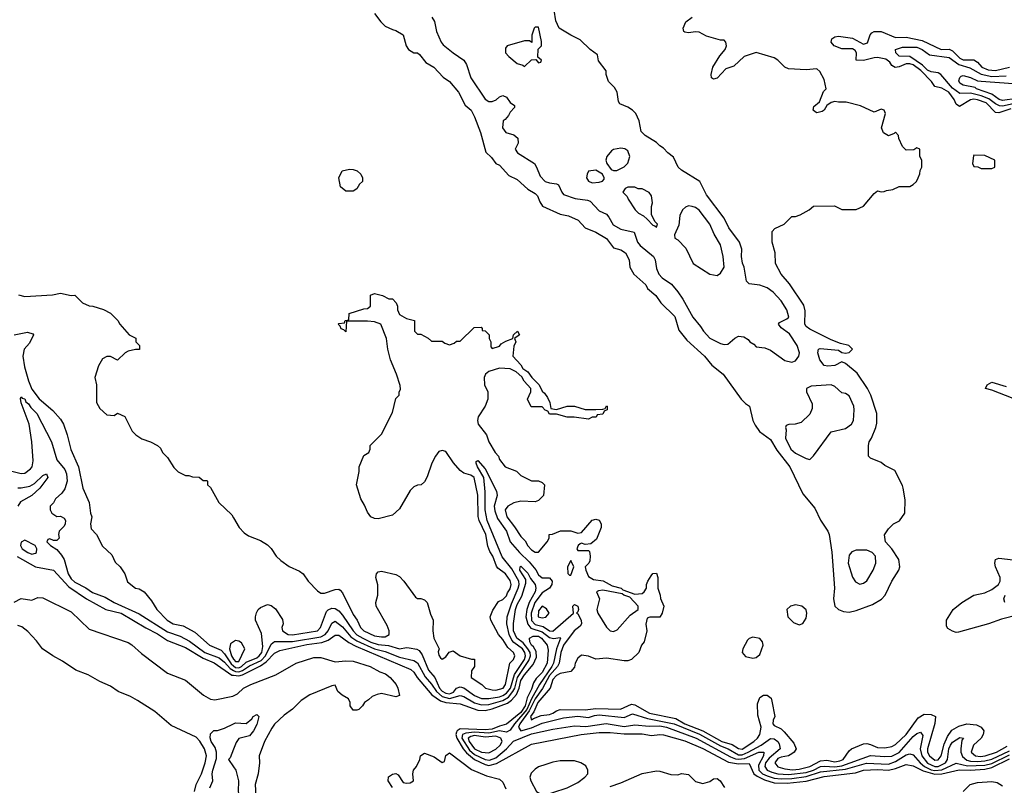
# Model space of a CAD drawing. Header units: inches. Extents: x 2380249 to 2585472, y 382747 to 546448.
# Tile 456 of 626: x 2498801 to 2504320, y 485245 to 489537. Entities that reach past the tile are written whole.
import ezdxf

# ---------------------------------------------------------------- set-up
doc = ezdxf.new("R2010")
doc.units = ezdxf.units.IN
doc.header["$MEASUREMENT"] = 0
doc.layers.add('C4498', color=7, linetype='Continuous')
doc.layers.add('C5408', color=7, linetype='Continuous')

msp = doc.modelspace()

# ---------------------------------------------------------------- linework, layer by layer
at = {"layer": 'C4498', "color": 4}
for points, elevation in [([(2498794.4, 487994.4), (2498830, 487985.5), (2498985.6, 487994.4), (2499030, 488002.8), (2499090, 487991.3), (2499110, 487992), (2499154, 487950), (2499190, 487932), (2499211.1, 487931.1), (2499270, 487911.3), (2499310, 487891.3), (2499352, 487850), (2499362, 487830), (2499414, 487770), (2499451.6, 487751.6), (2499452, 487730), (2499472, 487710), (2499472.7, 487687.3), (2499450, 487688), (2499410, 487678), (2499391.6, 487668.4), (2499350, 487628), (2499310, 487648), (2499290, 487648.7), (2499264.7, 487635.3), (2499243.6, 487596.4), (2499222, 487530), (2499231, 487490), (2499231.1, 487391.1), (2499250, 487358), (2499290, 487321), (2499330, 487318), (2499350, 487331.3), (2499390, 487312), (2499432, 487230), (2499452, 487210), (2499486.4, 487186.4), (2499534, 487170), (2499574, 487150), (2499590, 487134), (2499602, 487110), (2499630, 487082), (2499666, 487026), (2499690, 487002), (2499730, 486982), (2499750, 486982), (2499770, 486974), (2499807.3, 486972.7), (2499830, 486954), (2499850, 486954), (2499854, 486950), (2499854, 486930), (2499870, 486914), (2499918, 486830), (2499990, 486762), (2500000, 486744.6)], 36), ([(2498770, 487770.8), (2498844.5, 487784.5), (2498875.3, 487775.3), (2498878, 487770), (2498856.1, 487723.9), (2498826, 487690), (2498818.8, 487650), (2498827.3, 487590), (2498850, 487512), (2498870, 487466), (2498910, 487411.3), (2498986.4, 487346.4), (2499030, 487298), (2499046.8, 487270), (2499067.3, 487210), (2499087.9, 487127.9), (2499130.6, 487030), (2499154.8, 486910), (2499191, 486830), (2499198, 486770), (2499204.7, 486750), (2499198, 486710), (2499202, 486682), (2499232, 486650), (2499265.4, 486585.4), (2499317.5, 486537.5), (2499336, 486496), (2499364.7, 486470), (2499390.7, 486430.7), (2499406, 486386), (2499450.8, 486350.8), (2499470, 486346), (2499498, 486330), (2499539.8, 486279.8), (2499570.4, 486230.4), (2499627.7, 486170), (2499661, 486150), (2499718, 486138), (2499783.7, 486103.7), (2499864.9, 486030), (2499930, 486002.6), (2499950, 485982.3), (2499986.1, 485926.1), (2500000, 485914.3)], 32), ([(2498750, 487008.5), (2498810, 486993), (2498830, 486995.5), (2498862, 487018), (2498871.3, 487030), (2498877.1, 487062.9), (2498869.7, 487170), (2498854.7, 487270), (2498810, 487388), (2498806, 487414), (2498810, 487422), (2498814.4, 487414.4), (2498830, 487410.6), (2498834.9, 487394.9), (2498850, 487384), (2498863.6, 487363.6), (2498896.5, 487330), (2498979.5, 487170), (2499008.9, 487070), (2499054.8, 487014.8), (2499063.1, 486990), (2499066.4, 486950), (2499054, 486906), (2499036.7, 486883.3), (2499001, 486850), (2498991.3, 486828.7), (2498972, 486810), (2498972, 486790), (2498982, 486770), (2499010, 486752), (2499030, 486754), (2499050, 486742), (2499058, 486730), (2499056, 486710), (2499050, 486698), (2499022, 486670), (2499018, 486650), (2499022, 486630), (2499010, 486618), (2498990, 486618), (2498970, 486626), (2498958, 486622), (2498954, 486610), (2498974, 486590), (2499010, 486566), (2499034.9, 486534.9), (2499050.5, 486510), (2499072, 486430), (2499090, 486402.4), (2499110, 486383.1), (2499171.4, 486351.4), (2499210, 486325.3), (2499279.4, 486299.4), (2499330.6, 486270), (2499470, 486205.7), (2499630, 486104.4), (2499701.2, 486081.2), (2499752.7, 486052.7), (2499839.5, 485990), (2499918.9, 485959), (2499950, 485934.7), (2499980.6, 485900.6), (2500000, 485888.4)], 28), ([(2498790, 486913), (2498810, 486912.4), (2498858, 486922), (2498883.9, 486936.1), (2498930, 486981), (2498950.6, 486990.6), (2498958.8, 486970), (2498914, 486910), (2498870, 486869.5), (2498805.5, 486834.5), (2498790.4, 486810)], 24), ([(2498787.5, 486527.5), (2498890, 486469), (2498990, 486450.4), (2499076.8, 486356.8), (2499176.4, 486290), (2499284, 486230), (2499370, 486209.1), (2499507.9, 486127.9), (2499574.2, 486094.2), (2499630, 486056.1), (2499730, 486017.3), (2499830, 485957.5), (2499891.4, 485931.4), (2499990, 485863.2), (2500000, 485862)], 24), ([(2498770, 486271.3), (2498810, 486292), (2498870, 486282), (2498902, 486298), (2498930, 486296), (2499090, 486218), (2499190, 486120.7), (2499410, 486044.9), (2499430, 486032.7), (2499483.7, 485983.7), (2499630, 485874), (2499730, 485834), (2499831, 485750), (2499870, 485727.3), (2499895.5, 485724.5), (2499996.1, 485743.9), (2500000, 485746)], 16), ([(2499781.6, 485210), (2499791.2, 485250), (2499821, 485310), (2499841.4, 485370), (2499848.7, 485410), (2499837.2, 485450), (2499811.8, 485491.8), (2499790, 485515.3), (2499650, 485580.9), (2499558.6, 485658.6), (2499460.9, 485720.9), (2499422, 485742), (2499352.3, 485770), (2499310, 485799.7), (2499250, 485827.1), (2499184.2, 485864.2), (2499116, 485890), (2499040.6, 485940.6), (2498986.6, 485970), (2498929.6, 486010), (2498895.6, 486055.6), (2498847, 486107), (2498812.7, 486132.7), (2498790, 486141.2)], 16), ([(2500000, 486049.8), (2499982.9, 486037.1), (2499976.9, 486010), (2499988.7, 485970), (2500000, 485951.2)], 36), ([(2499866.6, 485230), (2499884.5, 485270), (2499880.7, 485310), (2499883.6, 485330), (2499904.7, 485395.3), (2499905.2, 485430), (2499896.5, 485456.5), (2499875.3, 485490), (2499869, 485511), (2499870, 485534), (2499890, 485552), (2499910, 485552), (2499950, 485564.7), (2500000, 485590.4)], 12), ([(2500000, 485447.5), (2499981, 485399), (2499972, 485390), (2500000, 485348)], 12)]:
    msp.add_lwpolyline(points, dxfattribs=dict(at, elevation=elevation))
at = {"layer": 'C4498', "color": 4, "elevation": 28}
msp.add_lwpolyline([(2498830, 486619), (2498810, 486608), (2498805.5, 486590), (2498814.8, 486570), (2498846, 486550), (2498870, 486540.7), (2498890, 486546), (2498895.3, 486550), (2498898, 486570), (2498888, 486590)], close=True, dxfattribs=at)
at = {"layer": 'C5408', "color": 4}
for points, elevation in [([(2501112, 489550), (2501126.4, 489526.4), (2501137.3, 489470), (2501164, 489410), (2501174.9, 489394.9), (2501231, 489350), (2501290.4, 489310.3), (2501305.1, 489285.1), (2501330.5, 489210), (2501410, 489091.3), (2501430, 489078.8), (2501450, 489078.8), (2501472.7, 489087.3), (2501490, 489104.7), (2501510, 489112), (2501530, 489102), (2501550, 489072), (2501575.3, 489055.3), (2501575.3, 489044.7), (2501550, 489018), (2501541, 488999), (2501522.8, 488977.2), (2501511.1, 488968.9), (2501506.8, 488930), (2501525.2, 488905.2), (2501570.7, 488890.7), (2501593.2, 488873.2), (2501595.2, 488844.8), (2501578, 488810), (2501591.3, 488790), (2501686, 488730), (2501698.8, 488710), (2501719, 488659), (2501747.3, 488630), (2501770, 488621.6), (2501810, 488617.3), (2501821, 488610), (2501839.1, 488570), (2501850, 488557.3), (2501914.2, 488534.2), (2501984.4, 488524.4), (2501998.7, 488518.7), (2502050, 488465.5), (2502090, 488446.8), (2502104, 488430), (2502127, 488387), (2502170, 488363.1), (2502245.5, 488345.5), (2502264.9, 488290), (2502279.1, 488270), (2502353, 488210), (2502363.8, 488190), (2502370, 488142), (2502383, 488110), (2502402, 488090), (2502453.8, 488053.8), (2502490.4, 488010.4), (2502518.8, 487970), (2502574, 487870), (2502617.3, 487817.3), (2502634, 487790), (2502670, 487750.8), (2502730, 487721), (2502750, 487716), (2502770, 487718), (2502810, 487752), (2502830, 487762), (2502859.6, 487759.6), (2502883.6, 487743.6), (2502894, 487730), (2502916.9, 487716.9), (2502930, 487702), (2502976.9, 487696.9), (2503010, 487684.7), (2503090, 487626.8), (2503130, 487616), (2503150, 487624.7), (2503169.2, 487650), (2503171.7, 487668.3), (2503158.4, 487710), (2503115.1, 487775.1), (2503069.6, 487809.6), (2503054, 487830), (2503060.2, 487839.8), (2503100.9, 487859.1), (2503112, 487870), (2503100.9, 487910), (2503070, 487961.2), (2503025.2, 488010), (2502990, 488033.2), (2502950, 488049.2), (2502890, 488055.3), (2502875.3, 488070), (2502862.7, 488150), (2502852, 488172), (2502847, 488210), (2502849.3, 488250), (2502836, 488290), (2502775.1, 488370), (2502750, 488424), (2502650, 488554), (2502614, 488630), (2502510, 488692.7), (2502492.7, 488710), (2502465.1, 488765.1), (2502434, 488790), (2502410, 488817.2), (2502389.6, 488829.6), (2502370, 488849), (2502307.2, 488887.2), (2502284, 488910), (2502273.2, 488970), (2502254, 489010), (2502235.3, 489030), (2502210, 489046.6), (2502165.6, 489065.6), (2502158, 489078), (2502149.4, 489130), (2502135.9, 489155.9), (2502102, 489190), (2502089.1, 489229.1), (2502088.7, 489250), (2502045.6, 489305.6), (2502039, 489339), (2501998, 489370), (2501943.1, 489423.1), (2501890, 489449.3), (2501825.2, 489490), (2501806, 489530), (2501797.2, 489590)], 48), ([(2500790, 489571.3), (2500824.5, 489524.5), (2500850, 489501), (2500890, 489481), (2500910, 489476), (2500950, 489451.3), (2500967.3, 489390), (2500981, 489370), (2501010, 489351), (2501030, 489351.3), (2501042, 489342), (2501076.8, 489296.8), (2501122, 489270), (2501175.3, 489215.3), (2501210.5, 489190.5), (2501261, 489130), (2501298, 489058), (2501331.3, 489030), (2501350, 488992), (2501383.4, 488903.4), (2501413.7, 488793.7), (2501444.9, 488764.9), (2501470.7, 488730.7), (2501490, 488721), (2501542.4, 488662.4), (2501590, 488640.7), (2501650, 488587.3), (2501690, 488562.8), (2501702.8, 488550), (2501716, 488516), (2501731.3, 488491.3), (2501830, 488446.8), (2501878, 488438), (2501932.2, 488412.2), (2501970.7, 488370.7), (2502030, 488344.7), (2502090.4, 488310.4), (2502130, 488258), (2502170, 488246), (2502196, 488230), (2502218, 488190), (2502221, 488150), (2502242.8, 488110), (2502310, 488051), (2502321, 488030), (2502366, 487990), (2502394, 487950), (2502472.4, 487872.4), (2502496.3, 487796.3), (2502541.1, 487741.1), (2502638.8, 487650), (2502679.8, 487599.8), (2502744.7, 487550), (2502846, 487410), (2502870, 487384.7), (2502891.3, 487370), (2502910.6, 487290), (2502923.4, 487263.4), (2502948.5, 487228.5), (2503010, 487184), (2503044.2, 487124.2), (2503118, 487030), (2503190, 486878), (2503258.5, 486798.5), (2503290.4, 486730.4), (2503330.7, 486670), (2503338.8, 486650), (2503352.5, 486552.5), (2503367.3, 486350), (2503362.8, 486290), (2503371, 486250), (2503391.3, 486230), (2503418.5, 486218.5), (2503450, 486216.3), (2503490, 486224.9), (2503581.5, 486258.5), (2503631.7, 486288.3), (2503652.7, 486310), (2503689.2, 486390), (2503729, 486450), (2503734, 486470), (2503729.2, 486510), (2503689.6, 486569.6), (2503654, 486610), (2503648.9, 486648.9), (2503670, 486682), (2503698, 486710), (2503732.9, 486727.1), (2503762, 486770), (2503764.7, 486844.7), (2503754, 486910), (2503750, 486926), (2503706, 487010), (2503650, 487038), (2503630, 487055.3), (2503570, 487078), (2503558, 487090), (2503558, 487150), (2503562, 487170), (2503575.3, 487190), (2503599, 487250), (2503604.7, 487275.3), (2503605.2, 487330), (2503572.5, 487432.5), (2503553.2, 487470), (2503495.3, 487555.3), (2503430, 487609), (2503410, 487619), (2503370, 487599), (2503330, 487594), (2503310, 487599), (2503285.2, 487630), (2503274, 487670), (2503278, 487690), (2503287.2, 487692.8), (2503390, 487684.9), (2503410, 487670.8), (2503430, 487666.8), (2503450, 487671), (2503469, 487690), (2503448.7, 487710), (2503401, 487721), (2503350, 487741.6), (2503230, 487802.4), (2503210, 487817.2), (2503202, 487830), (2503204.1, 487904.1), (2503196.6, 487936.6), (2503115.1, 488055.1), (2503068.7, 488110), (2503038, 488170), (2503035.3, 488230), (2503018, 488290), (2503018, 488350), (2503034.6, 488365.4), (2503086, 488390), (2503130, 488434), (2503150, 488434), (2503176.4, 488443.6), (2503226, 488470), (2503250, 488492), (2503367.3, 488492.7), (2503410, 488472), (2503490, 488472), (2503530, 488492), (2503590, 488562), (2503610, 488578), (2503630, 488572), (2503647.3, 488572.7), (2503660.4, 488579.6), (2503694.6, 488585.4), (2503730, 488602), (2503790, 488602), (2503810, 488612), (2503828, 488630), (2503838, 488650), (2503847.3, 488672.7), (2503848.4, 488691.6), (2503858, 488710), (2503858, 488750), (2503846, 488770), (2503846, 488810), (2503830, 488818), (2503812, 488808), (2503770, 488806), (2503750, 488826), (2503728, 488870), (2503727.3, 488887.3), (2503710, 488906), (2503702, 488898), (2503670, 488885.2), (2503643, 488903), (2503632, 488930), (2503653.2, 489010), (2503646, 489030), (2503630, 489035.3), (2503590, 489018), (2503514.6, 489054.6), (2503433.6, 489073.6), (2503390, 489074), (2503370, 489079), (2503350, 489073.2), (2503324.7, 489055.3), (2503310.4, 489029.6), (2503298.7, 489021.3), (2503270, 489015.1), (2503260.5, 489020.5), (2503249.3, 489030), (2503252.7, 489050), (2503283.8, 489076.2), (2503306.3, 489133.7), (2503321.2, 489150), (2503310, 489202), (2503286.8, 489246.8), (2503270, 489261.2), (2503210, 489256), (2503110, 489260.9), (2503089, 489270), (2503050, 489309.2), (2503030, 489322.7), (2502930, 489352.7), (2502861, 489330), (2502803.1, 489276.9), (2502759.5, 489260.5), (2502710, 489209.2), (2502690, 489204), (2502678, 489210), (2502677.2, 489230), (2502687, 489270), (2502725.6, 489334.4), (2502755.1, 489370), (2502762.9, 489390), (2502759.3, 489410), (2502750, 489421.2), (2502730, 489422.7), (2502650, 489445.1), (2502610, 489466), (2502590, 489469.2), (2502550, 489462.7), (2502530, 489466), (2502524, 489470), (2502519.3, 489490), (2502535.5, 489524.5), (2502570, 489551.3)], 44), ([(2504357, 489037), (2504290, 489015.3), (2504270, 489016.3), (2504218.3, 489070), (2504170, 489087.3), (2504149.4, 489090.6), (2504130, 489087.1), (2504069.6, 489049.6), (2504050, 489064), (2504039.7, 489090), (2504008.3, 489130), (2503970, 489153.3), (2503930, 489162), (2503911.6, 489190), (2503852.1, 489252.1), (2503810, 489282.7), (2503790, 489289), (2503770, 489288.9), (2503730, 489272.1), (2503708.8, 489268.8), (2503690, 489280.7), (2503678.8, 489298.8), (2503655.7, 489315.7), (2503610, 489323.8), (2503590, 489322.8), (2503530, 489307.1), (2503490, 489309.6), (2503491.6, 489350), (2503484.2, 489364.2), (2503470, 489373.3), (2503410, 489373), (2503366, 489390), (2503349.2, 489410), (2503353.2, 489430), (2503370, 489440.5), (2503390, 489443.7), (2503470, 489433.8), (2503530, 489399.5), (2503552.5, 489407.5), (2503568.7, 489451.3), (2503577.5, 489462.5), (2503590, 489470.3), (2503630, 489470.3), (2503710, 489437.4), (2503770, 489439.5), (2503860, 489420), (2503966, 489370), (2504010, 489371.8), (2504030, 489362.6), (2504070, 489320.7), (2504090, 489312.3), (2504150, 489311.7), (2504170, 489298.7), (2504194, 489270), (2504230, 489255.9), (2504270, 489252.2), (2504350, 489270.3)], 36), ([(2504370, 489065.4), (2504310, 489051.9), (2504293.4, 489053.4), (2504270, 489064.8), (2504233.7, 489093.7), (2504190, 489109.2), (2504130, 489125.5), (2504070, 489123.5), (2504030, 489152.4), (2503965.1, 489230), (2503950, 489239.1), (2503910, 489245.1), (2503890, 489253), (2503861.8, 489281.8), (2503790, 489329.7), (2503730, 489332), (2503712, 489350), (2503709.2, 489370), (2503750, 489383.1), (2503830, 489382), (2503860.5, 489370), (2503900.3, 489340.2), (2504010, 489324.9), (2504065.7, 489285.7), (2504127.6, 489267.6), (2504190, 489232.1), (2504250, 489219), (2504330, 489221.8)], 32), ([(2504390, 489094), (2504310, 489083.1), (2504292, 489090), (2504250, 489119.3), (2504164.5, 489150), (2504156.6, 489156.6), (2504088.7, 489170), (2504070, 489181.2), (2504065.6, 489194.4), (2504070, 489212), (2504079, 489221), (2504090, 489224), (2504130, 489213.1), (2504170, 489194.3), (2504190, 489191.3), (2504370, 489178.8)], 28), ([(2500000, 486744.6), (2500031.3, 486690), (2500059.8, 486659.8), (2500083.5, 486643.5), (2500150, 486618), (2500190, 486592), (2500210, 486572), (2500238, 486530), (2500264.5, 486504.5), (2500310.7, 486470.7), (2500370, 486446), (2500390, 486431), (2500417.3, 486390), (2500470, 486334.8), (2500490, 486322.8), (2500510, 486322.8), (2500570, 486342.8), (2500590, 486344.7), (2500598, 486338), (2500610, 486324.7), (2500670, 486202.8), (2500693.4, 486170), (2500710.6, 486130), (2500730.7, 486110), (2500790, 486083.7), (2500830, 486077.1), (2500850, 486078), (2500872.3, 486090), (2500871.8, 486110), (2500860.1, 486140.1), (2500799.3, 486250), (2500797.2, 486270), (2500809.2, 486310), (2500809.3, 486349.3), (2500809, 486369), (2500798, 486410), (2500802, 486430), (2500810, 486442), (2500830, 486444.7), (2500910, 486426), (2500930, 486416), (2500954.8, 486390), (2501019.8, 486299.8), (2501030, 486291.3), (2501050, 486291.3), (2501070, 486284.7), (2501084.7, 486270), (2501103.6, 486203.6), (2501118, 486170), (2501116, 486110), (2501122.8, 486070), (2501152, 486010), (2501147.5, 485992.5), (2501150, 485974), (2501159.8, 485959.8), (2501170, 485951.3), (2501190, 485964.7), (2501208.7, 485991.3), (2501230, 485998), (2501270, 485971), (2501332.7, 485952.7), (2501350, 485952), (2501351.3, 485910), (2501332.7, 485887.3), (2501332, 485850), (2501390.6, 485810.6), (2501411.3, 485790), (2501450, 485779.3), (2501470, 485778.7), (2501511.3, 485790), (2501524.2, 485810), (2501549.3, 485930), (2501569, 485950), (2501577.2, 485970), (2501569, 485990), (2501536.9, 486016.9), (2501510, 486062.7), (2501484, 486090), (2501441.2, 486170), (2501439, 486190), (2501452.9, 486227.1), (2501485.6, 486274.4), (2501510, 486286), (2501530, 486306.8), (2501535.6, 486324.4), (2501550, 486346), (2501555.6, 486370), (2501550, 486393.2), (2501524, 486430), (2501482, 486462), (2501474, 486474), (2501453.3, 486530), (2501436.1, 486556.1), (2501424.7, 486584.7), (2501414, 486650), (2501376.2, 486730), (2501371.2, 486751.2), (2501369.3, 486870.7), (2501348.7, 486970), (2501330, 486984), (2501290, 486994), (2501270, 487009), (2501232.1, 487052.1), (2501190, 487115.3), (2501170, 487122), (2501150, 487115.3), (2501131, 487090), (2501111, 487050), (2501085.4, 486974.6), (2501070, 486946), (2501051.6, 486928.4), (2501030, 486928), (2501010, 486918), (2500990, 486898), (2500930, 486795.3), (2500890, 486759), (2500810, 486739.3), (2500790, 486741.2), (2500770, 486749.3), (2500750, 486775.3), (2500734.5, 486814.5), (2500713.2, 486850), (2500689.3, 486930), (2500703.1, 487003.1), (2500704, 487030), (2500730, 487094), (2500758, 487110), (2500766, 487130), (2500766, 487150), (2500830, 487214), (2500890, 487334), (2500910, 487414), (2500928, 487432), (2500928, 487448), (2500935.3, 487464.7), (2500934.6, 487485.4), (2500914, 487550), (2500879, 487630), (2500864, 487690), (2500857.2, 487750), (2500825.2, 487830), (2500790, 487842.9), (2500750, 487847), (2500632.7, 487847.3), (2500630, 487786), (2500618, 487798), (2500603.1, 487803.1), (2500598, 487818), (2500586, 487830), (2500590, 487834), (2500622, 487838), (2500626, 487850), (2500646, 487854), (2500648.7, 487890), (2500730, 487916), (2500750, 487918), (2500768, 487930), (2500768.4, 487991.6), (2500790, 488002), (2500834, 487990), (2500870, 487972), (2500891.3, 487971.3), (2500911.3, 487950), (2500918, 487930), (2500918, 487910), (2500930, 487884.7), (2500970, 487862), (2501014, 487850), (2501014, 487790), (2501030, 487774), (2501050, 487774), (2501091.6, 487751.6), (2501110, 487734), (2501170, 487734), (2501183.6, 487723.6), (2501210, 487714), (2501236.4, 487723.6), (2501250, 487734), (2501270, 487734), (2501348.4, 487811.6), (2501387.3, 487812.7), (2501394, 487806), (2501394, 487794), (2501410, 487792), (2501432, 487770), (2501432, 487750), (2501442, 487730), (2501442, 487702), (2501450, 487694), (2501490, 487707.3), (2501500.5, 487719.5), (2501525.1, 487734.9), (2501566, 487750), (2501568.7, 487770), (2501591.3, 487791.3), (2501602, 487770), (2501574, 487750), (2501582, 487730), (2501570, 487706), (2501564.7, 487650), (2501610, 487602), (2501621, 487581), (2501650, 487562), (2501671.6, 487531.6), (2501712, 487490), (2501730, 487454), (2501743.6, 487443.6), (2501759.6, 487419.6), (2501772, 487390), (2501778, 487358), (2501810, 487352), (2501869.1, 487370.9), (2501910, 487371), (2501970, 487352), (2502030, 487352), (2502070, 487354), (2502082, 487358), (2502090, 487372), (2502094, 487370), (2502094, 487350), (2502078, 487342), (2502070, 487326), (2502038, 487322), (2502031.6, 487308.4), (2502010, 487308), (2501990, 487298), (2501908.9, 487308.9), (2501869.1, 487309.1), (2501810, 487326), (2501770, 487326), (2501762, 487342), (2501747.3, 487347.3), (2501730, 487366), (2501667.3, 487367.3), (2501648, 487410), (2501666, 487450), (2501666, 487470), (2501628, 487510), (2501615.3, 487535.3), (2501583.1, 487563.1), (2501550, 487579), (2501490, 487584), (2501430, 487564), (2501411.3, 487550), (2501405.5, 487530), (2501406, 487490), (2501424.7, 487450), (2501426, 487410), (2501410.7, 487369.3), (2501371, 487310), (2501366.8, 487290), (2501371, 487270), (2501418, 487210), (2501431.3, 487170), (2501466, 487110), (2501484.7, 487090), (2501491.1, 487071.1), (2501522, 487030), (2501585.4, 487005.4), (2501610, 486982), (2501670, 486952), (2501710, 486952), (2501730, 486942), (2501742, 486930), (2501738, 486870), (2501710, 486842), (2501690, 486834), (2501610, 486837.2), (2501570, 486829), (2501538, 486810), (2501522.8, 486790), (2501531, 486750), (2501574.6, 486694.6), (2501610, 486638.8), (2501634.6, 486614.6), (2501650, 486587.3), (2501670, 486564.9), (2501690, 486551.3), (2501710, 486552), (2501758, 486610), (2501768, 486630), (2501768.4, 486651.6), (2501787.3, 486652.7), (2501831.6, 486671.6), (2501890, 486671.3), (2501930, 486658), (2501950, 486662), (2502010, 486730.8), (2502030, 486736), (2502050, 486731.3), (2502061, 486710), (2502061, 486690), (2502034.8, 486625.2), (2502002, 486598), (2501970, 486595.3), (2501950, 486602), (2501942, 486598), (2501932, 486590), (2501924.7, 486570), (2501930, 486562), (2501990, 486562), (2501994.8, 486554.8), (2501999.1, 486530), (2501996.3, 486503.7), (2501990.7, 486489.3), (2501971.3, 486470), (2501974.8, 486450), (2501990, 486416), (2502018, 486398), (2502070.8, 486390.8), (2502122.8, 486362.8), (2502172, 486350), (2502181, 486341), (2502250, 486316), (2502290, 486321), (2502302, 486330), (2502315.3, 486350), (2502315.3, 486370), (2502322, 486390), (2502340.2, 486419.8), (2502350, 486432), (2502370, 486434), (2502378, 486410), (2502378, 486350), (2502392, 486310), (2502392.7, 486292.7), (2502412, 486250), (2502402, 486210), (2502390, 486188), (2502332.7, 486187.3), (2502318, 486182), (2502311.6, 486148.4), (2502316, 486110), (2502301, 486050), (2502286.8, 486030), (2502271.3, 485990), (2502230.4, 485949.6), (2502210, 485942.7), (2502190, 485942.7), (2502090, 485957.6), (2502030, 485952.7), (2501990, 485969.2), (2501950, 485975.3), (2501930, 485958), (2501914.8, 485930), (2501910, 485908), (2501890, 485882), (2501830, 485871.2), (2501810, 485859.7), (2501790, 485838.4), (2501774.4, 485790), (2501705.7, 485710), (2501683.6, 485656.4), (2501664.9, 485630), (2501670, 485611), (2501680.4, 485619.6), (2501723.9, 485636.1), (2501770, 485642), (2501790, 485649.1), (2501810, 485663.1), (2501830, 485670.4), (2501970, 485668.3), (2502030, 485674.7), (2502168.5, 485671.5), (2502230, 485699.5), (2502250, 485696.5), (2502330.5, 485650), (2502478.9, 485618.9), (2502530, 485590.2), (2502630, 485550.2), (2502736.5, 485490), (2502794.5, 485474.5), (2502830, 485450.3), (2502850, 485448.4), (2502916.2, 485490), (2502936.9, 485510), (2502949.6, 485530), (2502957.6, 485570), (2502938.9, 485638.9), (2502937.5, 485702.5), (2502950, 485737.3), (2502970, 485750.8), (2502990, 485751), (2503012.8, 485732.8), (2503017.1, 485717.1), (2503033.4, 485630), (2503024, 485610), (2503022.8, 485590), (2503030, 485581), (2503070, 485560.7), (2503085.3, 485545.3), (2503140.9, 485480.9), (2503153.4, 485450), (2503143, 485430), (2503130, 485420.5), (2503110.2, 485409.8), (2503070, 485402.7), (2503050, 485394.5), (2503034, 485370), (2503050, 485348), (2503090, 485336.5), (2503132.1, 485332.1), (2503170, 485334.5), (2503230, 485349.4), (2503290, 485382.9), (2503325, 485385), (2503370, 485376.9), (2503398.6, 485381.4), (2503417.6, 485390), (2503450, 485438.8), (2503464, 485450), (2503530, 485478), (2503550, 485479.3), (2503570, 485474.4), (2503610, 485457.6), (2503650, 485454.4), (2503690, 485461.6), (2503710, 485474), (2503769.6, 485530), (2503836.4, 485623.6), (2503870, 485643), (2503910, 485642), (2503934.8, 485630), (2503930.5, 485590.5), (2503889.2, 485450), (2503890.3, 485430), (2503900.9, 485410), (2503930, 485386.5), (2503950, 485387.6), (2503966.6, 485410), (2503983.6, 485476.4), (2504001.7, 485518.3), (2504025.9, 485554.1), (2504064.4, 485575.6), (2504110, 485589), (2504164.8, 485584.8), (2504190.6, 485570), (2504205.5, 485550), (2504202.4, 485530), (2504190.4, 485510), (2504147, 485470), (2504134.4, 485430), (2504158.8, 485410), (2504187.1, 485407.1), (2504212.3, 485410), (2504276.2, 485430), (2504336.5, 485463.5)], 36), ([(2504370, 487412.4), (2504250, 487460.7), (2504215.3, 487470), (2504224, 487490), (2504250, 487504), (2504330, 487481.1)], 36), ([(2500000, 485914.3), (2500010, 485905.9), (2500030, 485903.1), (2500043.9, 485910), (2500070, 485934.4), (2500130, 485960.2), (2500143.5, 485970), (2500158, 485990), (2500163.3, 486023.3), (2500156.1, 486096.1), (2500122, 486170), (2500122, 486190), (2500128.9, 486211.1), (2500138, 486230), (2500150, 486242), (2500190, 486258), (2500210, 486252), (2500234.4, 486234.4), (2500273.7, 486173.7), (2500278.8, 486150), (2500270.7, 486130), (2500274, 486110), (2500306, 486090), (2500330, 486088.2), (2500470, 486110.4), (2500487.8, 486130), (2500521.6, 486218.4), (2500530, 486228.2), (2500550, 486237.6), (2500570, 486235.8), (2500590, 486222.4), (2500610, 486199.5), (2500670.2, 486110), (2500690, 486089.3), (2500723.7, 486070), (2500770, 486047.2), (2500810, 486034.3), (2500867.8, 486027.8), (2500929.6, 486010.4), (2500970, 486017.1), (2500984.8, 486015.2), (2501027.2, 486007.2), (2501039.9, 485999.9), (2501056.7, 485976.7), (2501091.7, 485890), (2501128.6, 485848.6), (2501154.7, 485790), (2501170, 485772.3), (2501190, 485760.9), (2501210, 485757.7), (2501218.8, 485761.2), (2501232.1, 485767.9), (2501250, 485788.9), (2501270, 485797.7), (2501290.9, 485790.9), (2501350, 485748), (2501390, 485732.3), (2501431.3, 485731.3), (2501490, 485740.5), (2501510, 485747.4), (2501530, 485761), (2501552.8, 485790), (2501574, 485866), (2501629.8, 485950), (2501636.3, 485970), (2501633.4, 485990), (2501619.8, 486010), (2501570, 486045.8), (2501559.2, 486059.2), (2501544.8, 486090), (2501530.8, 486150), (2501534, 486190), (2501557, 486263), (2501596, 486350), (2501601, 486370), (2501599.1, 486390), (2501558.8, 486458.8), (2501505.9, 486525.9), (2501422, 486730), (2501411.1, 486788.9), (2501409.8, 486890), (2501403, 486970), (2501366.3, 487030), (2501359.3, 487050), (2501360.2, 487059.8), (2501370, 487066), (2501410, 487018.8), (2501472.9, 486892.9), (2501477.3, 486870), (2501460.2, 486810), (2501464.3, 486784.3), (2501480, 486740), (2501529.2, 486670), (2501550, 486610.6), (2501602, 486550), (2501657.2, 486497.2), (2501693.5, 486453.5), (2501710, 486424.9), (2501730, 486408.5), (2501770, 486407.3), (2501784.9, 486390), (2501783.8, 486370), (2501770.4, 486350), (2501730, 486323.1), (2501689.4, 486270), (2501668.2, 486210), (2501670, 486168.9), (2501690, 486147.2), (2501735.2, 486135.2), (2501770, 486111.5), (2501790, 486109.1), (2501906, 486210), (2501900.7, 486250), (2501910, 486259.3), (2501930.4, 486250), (2501932.7, 486230), (2501930, 486218), (2501922, 486210), (2501930, 486206), (2501948.4, 486170), (2501950.7, 486150), (2501943.1, 486136.9), (2501909.3, 486110.7), (2501850, 486029.6), (2501835, 485990), (2501825.2, 485930), (2501815, 485910), (2501770, 485860.3), (2501731.7, 485788.3), (2501690, 485728.8), (2501657.4, 485662.6), (2501604.6, 485590), (2501596.9, 485570), (2501610, 485550.4), (2501670, 485567), (2501730, 485593.4), (2501850, 485622.3), (2501930, 485632.3), (2501990, 485624.6), (2502023.7, 485636.3), (2502050, 485639.2), (2502190, 485625.3), (2502235.3, 485644.7), (2502319.6, 485619.6), (2502470, 485590.2), (2502611, 485531), (2502730, 485466), (2502772, 485450), (2502830, 485416.1), (2502850, 485416.3), (2502884.4, 485430), (2502956.3, 485470), (2503010, 485507.2), (2503030, 485504.6), (2503050, 485490.3), (2503057.8, 485477.8), (2503063.7, 485450), (2503002.5, 485397.5), (2502982.2, 485370), (2502977.8, 485350), (2502990.4, 485330), (2503017.9, 485317.9), (2503050, 485308.8), (2503110, 485305.4), (2503210, 485316.2), (2503250.8, 485329.2), (2503290.5, 485349.5), (2503310, 485352.6), (2503370, 485348.4), (2503410, 485353.4), (2503570, 485411.6), (2503650, 485405.8), (2503690, 485408.2), (2503730.5, 485429.5), (2503810, 485518), (2503830, 485534.4), (2503850, 485542.8), (2503864, 485524), (2503849.1, 485450), (2503858.4, 485410), (2503890, 485369.4), (2503930, 485350.1), (2503950, 485349.6), (2503989.9, 485370.1), (2504001.2, 485390), (2504009, 485450), (2504019.1, 485470), (2504030, 485486.4), (2504070, 485513.4), (2504090.7, 485510), (2504082.8, 485497.2), (2504076.5, 485450), (2504076.5, 485430), (2504085.6, 485405.6), (2504110, 485385.2), (2504130, 485379.8), (2504170, 485378.3), (2504210, 485381.7), (2504250, 485392.2), (2504350, 485438.9)], 32), ([(2504399.7, 486200.3), (2504303.7, 486176.3), (2504232, 486150), (2504063.1, 486103.1), (2504050, 486102), (2504028.9, 486108.9), (2504003.1, 486123.1), (2503996.4, 486136.4), (2503995.3, 486170), (2504034, 486230), (2504082, 486270), (2504150, 486310.7), (2504210, 486323), (2504250, 486341.6), (2504286.6, 486370), (2504297, 486390), (2504296.2, 486410), (2504269.7, 486470), (2504266.3, 486490), (2504270, 486510.7), (2504290, 486518), (2504450, 486498.9)], 36), ([(2500000, 485888.4), (2500010, 485882.1), (2500030, 485880.6), (2500050, 485887.8), (2500090, 485913.7), (2500154.8, 485945.2), (2500179.1, 485970), (2500210, 486035.5), (2500228.6, 486051.4), (2500330, 486051.8), (2500490, 486078), (2500513.7, 486090), (2500529.8, 486110), (2500550, 486153), (2500570, 486164.4), (2500610, 486133.7), (2500657.5, 486077.5), (2500690, 486054.3), (2500790, 486010.1), (2500850, 485994.2), (2500930, 485963.2), (2501010, 485944.9), (2501030, 485931.8), (2501073.3, 485853.3), (2501110, 485811.7), (2501136.8, 485770), (2501170, 485741.9), (2501210, 485731.3), (2501270, 485747.7), (2501290, 485742.7), (2501350, 485707.3), (2501390, 485695.4), (2501430, 485698.2), (2501510, 485720.8), (2501540.3, 485739.7), (2501566.1, 485770), (2501575.8, 485790), (2501591.2, 485850), (2501654.8, 485945.2), (2501663.9, 485970), (2501661.6, 485990), (2501649.2, 486010), (2501623.1, 486043.1), (2501587.8, 486070), (2501569.1, 486110), (2501568.1, 486151.9), (2501579.8, 486230), (2501590, 486259.3), (2501615.6, 486304.4), (2501638.3, 486378.3), (2501637.7, 486397.7), (2501604.4, 486450), (2501606, 486470), (2501610, 486472.7), (2501650, 486433.4), (2501663.4, 486403.4), (2501690.4, 486370), (2501694.9, 486350), (2501690.2, 486330), (2501656.2, 486270), (2501643.2, 486230), (2501637.7, 486190), (2501648.7, 486148.7), (2501666.4, 486126.4), (2501730, 486106), (2501770, 486072.9), (2501792.3, 486067.7), (2501830, 486074), (2501832.4, 486070), (2501809.4, 486010.6), (2501793.8, 485930), (2501783.5, 485910), (2501714.6, 485810), (2501669.7, 485730.3), (2501643.1, 485670), (2501574.4, 485590), (2501550, 485553.3), (2501530, 485543.1), (2501490, 485549.9), (2501430, 485537), (2501350, 485543.3), (2501301.9, 485538.1), (2501282.8, 485530), (2501279.8, 485510), (2501322, 485442), (2501350, 485416.8), (2501410, 485388.7), (2501433.8, 485386.2), (2501470, 485399.7), (2501530.5, 485449.5), (2501568.6, 485491.4), (2501670, 485534.3), (2501790, 485560.2), (2501910, 485578.3), (2501974.9, 485574.9), (2502088.5, 485591.5), (2502190, 485574.7), (2502250, 485583.6), (2502330, 485576.9), (2502390, 485577.5), (2502427.3, 485570), (2502593.7, 485510), (2502785.3, 485405.3), (2502813.9, 485393.9), (2502830, 485391.3), (2502864.1, 485395.9), (2502943.7, 485430), (2502971.5, 485431.5), (2502970.2, 485410), (2502941.9, 485358.1), (2502944.1, 485330), (2502965.3, 485310), (2502990, 485298.1), (2503030, 485285.1), (2503070, 485281.3), (2503130, 485283.3), (2503210, 485293.9), (2503290, 485320.1), (2503430, 485334.6), (2503548.2, 485368.2), (2503670, 485364.1), (2503710, 485378), (2503770, 485415.6), (2503790, 485422), (2503810, 485414.9), (2503849.1, 485370), (2503873.6, 485350), (2503910, 485332.4), (2503930, 485328.1), (2503970, 485332.4), (2504050, 485369.1), (2504114.5, 485354.5), (2504210, 485358.2), (2504250, 485367.8), (2504350, 485415.7)], 28), ([(2504322.7, 486270), (2504318, 486290), (2504324.5, 486310)], 32), ([(2500000, 485862), (2500030, 485858.4), (2500050, 485864.5), (2500150, 485914.8), (2500183.5, 485936.5), (2500230, 485986), (2500258.8, 486001.2), (2500410, 486035), (2500494.9, 486045.1), (2500530, 486058.6), (2500570, 486085.7), (2500590, 486086), (2500645.9, 486045.9), (2500684.7, 486024.7), (2500993.3, 485893.3), (2501010, 485879.3), (2501028.9, 485850), (2501112, 485752), (2501159.2, 485719.2), (2501190, 485708.7), (2501270, 485701.3), (2501370, 485665.4), (2501410, 485664.2), (2501450, 485673.2), (2501535.4, 485704.6), (2501558.1, 485721.9), (2501585.2, 485754.8), (2501601.5, 485790), (2501610, 485832), (2501630, 485863.7), (2501678.6, 485921.4), (2501697, 485963), (2501695.5, 485995.5), (2501680.8, 486020.8), (2501669.8, 486030), (2501661.1, 486050), (2501659.6, 486070), (2501678.8, 486081.2), (2501710, 486080.8), (2501726.7, 486070), (2501757.6, 486030), (2501762.4, 486002.4), (2501757.3, 485930), (2501730, 485877.6), (2501696.7, 485843.3), (2501680.7, 485819.3), (2501670, 485784.5), (2501645.2, 485734.8), (2501635.3, 485690), (2501610, 485652.2), (2501530, 485586.8), (2501490, 485576.8), (2501450, 485560.4), (2501410, 485555.5), (2501270, 485561.1), (2501254, 485550), (2501250, 485542), (2501246.3, 485530), (2501250.8, 485510), (2501286.4, 485450), (2501306.1, 485426.1), (2501350, 485390.1), (2501410, 485361.1), (2501430, 485356.3), (2501473.7, 485366.3), (2501670, 485475.5), (2501948, 485530), (2502050, 485540.3), (2502110, 485541.3), (2502190, 485533.1), (2502290, 485532.7), (2502343.4, 485523.4), (2502390, 485528.9), (2502410, 485527.4), (2502530, 485494.3), (2502630, 485451.3), (2502775, 485375.1), (2502830, 485365), (2502890, 485367.7), (2502916.5, 485310), (2502935.3, 485295.3), (2502975.6, 485275.6), (2503030, 485259.5), (2503102.3, 485257.7), (2503210, 485268.4), (2503310, 485294), (2503485, 485315), (2503530, 485330.2), (2503610, 485333.4), (2503670, 485330.2), (2503710, 485339.1), (2503770, 485362), (2503810, 485354.6), (2503865.4, 485325.4), (2503930, 485307.6), (2503969.9, 485310.1), (2504067.7, 485332.3), (2504130, 485329.4), (2504210, 485335.8), (2504250, 485343.9), (2504350, 485392.5)], 24), ([(2500000, 485951.2), (2500000.7, 485950), (2500010, 485939), (2500030, 485938), (2500064, 486010), (2500043.7, 486043.7), (2500030, 486053.2), (2500010, 486057.2), (2500000, 486049.8)], 36), ([(2500000, 485746), (2500022, 485758), (2500056, 485790), (2500096, 485810), (2500236.3, 485863.7), (2500350, 485930.3), (2500450, 485961.1), (2500490, 485961.1), (2500570, 485936.3), (2500630, 485942.8), (2500670, 485940.7), (2500764.7, 485910), (2500820.3, 485880.3), (2500850.8, 485870), (2500877.3, 485850), (2500910.7, 485810), (2500920.7, 485790), (2500930, 485748.7), (2500910, 485741.2), (2500830, 485759), (2500805.4, 485754.6), (2500776.9, 485743.1), (2500756.9, 485723.1), (2500734, 485710), (2500722, 485690), (2500702, 485670), (2500690, 485665.2), (2500670, 485666), (2500653.2, 485690), (2500654, 485710), (2500644, 485730), (2500609, 485750), (2500585.2, 485770), (2500570, 485806), (2500550, 485802), (2500427.2, 485752.8), (2500379.2, 485720.8), (2500330, 485671.5), (2500282.7, 485637.3), (2500230, 485587), (2500214, 485566), (2500174, 485490), (2500143, 485410), (2500144.9, 485370), (2500137.1, 485310), (2500120.4, 485250), (2500124.4, 485184.4)], 16), ([(2500000, 485590.4), (2500010, 485595.5), (2500070, 485592), (2500102, 485618), (2500110, 485631.3), (2500130, 485642), (2500142, 485630), (2500130, 485586), (2500111.3, 485550), (2500090, 485522), (2500030, 485508), (2500014.8, 485485.2), (2500000, 485447.5)], 12), ([(2500890, 485233.2), (2500866, 485270), (2500867.5, 485292.5), (2500890, 485307.3), (2500910, 485311.3), (2500922.8, 485302.8), (2500950, 485261), (2500970, 485256), (2500990, 485258.8), (2501008.7, 485270), (2501005.2, 485310), (2501009.2, 485330), (2501025.2, 485350), (2501044, 485390), (2501048, 485410), (2501060.2, 485419.8), (2501070, 485424.7), (2501125.2, 485405.2), (2501170, 485372), (2501182, 485378), (2501190, 485412), (2501210, 485426), (2501333.2, 485333.2), (2501418.3, 485298.3), (2501490, 485279.5), (2501510, 485262), (2501525.4, 485225.4)], 16), ([(2500000, 485348), (2500012, 485330), (2500026.8, 485270), (2500024.9, 485210), (2500034.9, 485170), (2500038, 485098), (2500050, 485074), (2500053.2, 485053.2), (2500054.9, 485010), (2500047.1, 484952.9), (2500022.8, 484910), (2500016, 484870), (2500019.6, 484859.6), (2500046.4, 484826.4), (2500050.4, 484810), (2500046, 484790), (2500030, 484774), (2500000, 484784)], 12), ([(2502110, 485238.5), (2502170, 485258.8), (2502290, 485311), (2502370, 485325.4), (2502390, 485324.5), (2502450, 485305.3), (2502490, 485303.8), (2502510, 485310.4), (2502550, 485306.4), (2502590, 485265.3), (2502630, 485255.3), (2502670, 485266.4), (2502690, 485282), (2502710, 485283), (2502727.3, 485270), (2502752.3, 485232.3)], 16), ([(2504090, 485211), (2504129.2, 485250), (2504170, 485261.3), (2504250, 485266.4), (2504279.9, 485259.9), (2504310, 485242.8)], 16)]:
    msp.add_lwpolyline(points, dxfattribs=dict(at, elevation=elevation))
for points, elevation in [([(2501690, 489495.3), (2501684.7, 489490), (2501672, 489450), (2501672, 489408), (2501658, 489418), (2501630, 489419), (2501534, 489390), (2501523.6, 489376.4), (2501524.7, 489350), (2501542, 489330), (2501590, 489291.3), (2501622, 489282), (2501630, 489274), (2501670, 489312), (2501694, 489314), (2501710, 489294), (2501722, 489298), (2501726, 489310), (2501706, 489326), (2501708, 489372), (2501726, 489390), (2501726, 489414), (2501710, 489494)], 52), ([(2502170, 488817.2), (2502130, 488809), (2502118, 488802), (2502091.3, 488770), (2502086, 488750), (2502091.3, 488730), (2502116.9, 488696.9), (2502130, 488691.3), (2502148.4, 488691.6), (2502170, 488702), (2502190, 488712), (2502210, 488732), (2502221.2, 488770), (2502210, 488802), (2502192.9, 488812.9)], 52), ([(2504150, 488778), (2504146.4, 488773.6), (2504142, 488730), (2504150, 488714), (2504171.6, 488711.6), (2504190, 488702), (2504250, 488702), (2504266, 488710), (2504266, 488750), (2504210, 488775.3)], 44), ([(2500630, 488575.3), (2500599, 488599), (2500589.3, 488650), (2500608.7, 488690), (2500650, 488698.8), (2500670, 488696), (2500692, 488690), (2500714, 488670), (2500722, 488650), (2500722, 488630), (2500705.4, 488614.6), (2500690, 488588), (2500670, 488575.3)], 36), ([(2502030, 488692.7), (2501990, 488688), (2501981, 488670), (2501978.8, 488650), (2501990, 488631.3), (2502010, 488622.8), (2502050, 488626), (2502068.7, 488631.3), (2502076.4, 488643.6), (2502078, 488650), (2502068.7, 488670)], 52), ([(2502250, 488598), (2502210, 488598), (2502194, 488590), (2502182, 488570), (2502206, 488546), (2502212, 488530), (2502251.3, 488470), (2502270, 488451.3), (2502297.3, 488437.3), (2502318.8, 488418.8), (2502350, 488384.7), (2502362, 488382), (2502370, 488374), (2502375.3, 488390), (2502363.1, 488403.1), (2502343.1, 488443.1), (2502342, 488490), (2502348.7, 488510), (2502342, 488550), (2502330, 488568), (2502290, 488588), (2502268.4, 488588.4)], 52), ([(2502550, 488492.7), (2502533.7, 488486.3), (2502516, 488470), (2502501.4, 488438.6), (2502495.3, 488384.7), (2502472, 488330), (2502472.7, 488312.7), (2502490, 488302), (2502535.3, 488255.3), (2502576, 488170), (2502670, 488110.4), (2502710, 488103), (2502730, 488116), (2502749.3, 488150), (2502744.5, 488210), (2502730, 488274), (2502694.5, 488334.5), (2502669.5, 488390), (2502610, 488469.3), (2502590, 488483.7), (2502570, 488489.4)], 52), ([(2503350, 487489.4), (2503236.9, 487483.1), (2503212, 487470), (2503211.3, 487450), (2503243.6, 487383.6), (2503243.6, 487356.4), (2503230, 487326), (2503182, 487278), (2503148.4, 487268.4), (2503112.7, 487267.3), (2503098, 487262), (2503094, 487250), (2503098, 487238), (2503094, 487190), (2503123.8, 487130), (2503150, 487106), (2503210, 487076), (2503230, 487071.3), (2503250, 487091.3), (2503350, 487226), (2503430, 487244.7), (2503464, 487270), (2503475.1, 487290), (2503479.3, 487350), (2503476, 487370), (2503450, 487428), (2503430, 487442), (2503410, 487445.2), (2503370, 487481.2)], 48), ([(2503550, 486562.7), (2503490, 486562.7), (2503466.2, 486553.8), (2503450, 486535.3), (2503445.5, 486490), (2503470, 486412), (2503486.4, 486386.4), (2503510, 486372), (2503530, 486378), (2503550, 486392), (2503585.2, 486450), (2503599.3, 486490), (2503597.2, 486530), (2503579, 486550)], 48), ([(2501890, 486506), (2501872, 486470), (2501872.7, 486432.7), (2501882, 486422), (2501890, 486422), (2501908, 486470)], 36), ([(2502070, 486339), (2502044.7, 486335.3), (2502034, 486330), (2502050.7, 486290.7), (2502036.3, 486230), (2502042, 486210), (2502090, 486130.7), (2502110, 486110.8), (2502130, 486107.3), (2502150, 486116), (2502222, 486198), (2502268, 486230), (2502268, 486250), (2502220.4, 486300.4), (2502188, 486310), (2502179, 486319)], 36), ([(2501730, 486248.7), (2501710, 486222), (2501707, 486190), (2501730, 486183.8), (2501750, 486186.8), (2501768, 486210), (2501754.6, 486234.6)], 36), ([(2503150, 486256), (2503122, 486250), (2503101, 486230), (2503106, 486190), (2503138, 486158), (2503170, 486144.7), (2503190, 486151.3), (2503210, 486182), (2503214, 486210), (2503209.1, 486229.1), (2503186, 486250)], 44), ([(2502910, 486075.3), (2502890, 486068.7), (2502881.4, 486058.6), (2502854.8, 486010), (2502851, 485990), (2502870, 485967.3), (2502910, 485958), (2502930, 485960.5), (2502950, 485978.8), (2502969.2, 486030), (2502964, 486050), (2502950, 486068.7)], 44), ([(2501350, 485523.4), (2501330, 485519), (2501315.6, 485510), (2501319.7, 485490), (2501350, 485449.3), (2501390, 485430.3), (2501430, 485427.6), (2501470, 485447.2), (2501494.3, 485470), (2501504.7, 485490), (2501498, 485510), (2501470, 485519.8), (2501410, 485513.9)], 32), ([(2501910, 485382), (2501830, 485382), (2501790, 485375.3), (2501750, 485362), (2501710, 485348.7), (2501690, 485335.3), (2501667.5, 485312.5), (2501661, 485290), (2501666, 485270), (2501698, 485210), (2501730, 485191.3), (2501750, 485191.3), (2501790, 485204.7), (2501870, 485231.3), (2501930, 485261), (2501968, 485290), (2501986, 485310), (2501986, 485330), (2501974.6, 485354.6), (2501946, 485370)], 24)]:
    msp.add_lwpolyline(points, close=True, dxfattribs=dict(at, elevation=elevation))

doc.saveas('drawing.dxf')
